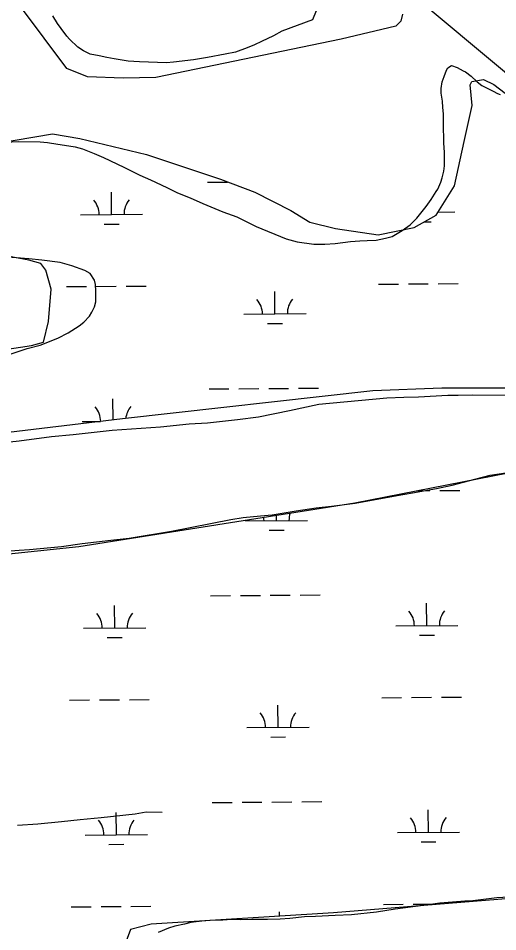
# Model space of a CAD drawing. Extents: x 3540316 to 3578335, y 553172 to 578787.
# Drawn here: x 3556615 to 3557387, y 562880 to 564350 of the extents above; entities that cross this region are included whole.
import ezdxf

# ---------------------------------------------------------------- set-up
doc = ezdxf.new("R2010")
doc.units = 0
for name, color, linetype in [('V-RAIL-TRAK', 7, 'Continuous'), ('V-SITE-VEGE', 7, 'Continuous'), ('V-TOPO-SHOR', 7, 'Continuous'), ('V-WETL-SWMP', 7, 'Continuous')]:
    doc.layers.add(name, color=color, linetype=linetype)

msp = doc.modelspace()

# ---------------------------------------------------------------- linework, layer by layer
at = {"layer": 'V-RAIL-TRAK'}
msp.add_lwpolyline([(3557262, 564378), (3557391, 564270.2), (3557557.3, 564131.9), (3557696.2, 564014.9), (3557848.6, 563887.7), (3557981.1, 563776), (3558128.9, 563652.2), (3558266.9, 563536.2), (3558416.3, 563411.9), (3558562.2, 563290.1), (3558703.6, 563171.6)], dxfattribs=at)
at = {"layer": 'V-SITE-VEGE'}
for points in [[(3557094.5, 564362.2), (3557088.7, 564347.7), (3557039.2, 564329.6)], [(3557039.2, 564329.6), (3557025.9, 564321.9), (3557006.5, 564312.7), (3556995.4, 564307.3), (3556983.8, 564302.4), (3556965, 564295.9), (3556948.4, 564292.7), (3556919.6, 564286.9), (3556897.5, 564283.2), (3556864.9, 564279.5), (3556853.9, 564278.5), (3556810.3, 564279.9), (3556792.1, 564281.2), (3556769.5, 564285.2), (3556757.9, 564287), (3556745.8, 564289.8), (3556730.9, 564292.7), (3556720.4, 564297.7), (3556711.1, 564303.9), (3556697.9, 564316.7), (3556693.6, 564321.7), (3556684.3, 564333.9), (3556678.8, 564341.7), (3556671.2, 564353.9)], [(3556594.6, 564150.7), (3556616.6, 564151.7), (3556650.9, 564151.4), (3556662.5, 564150.2), (3556679, 564147.9), (3556690, 564146.2), (3556707.1, 564143.3), (3556718.7, 564139.9), (3556737.4, 564132.6), (3556752.8, 564126.4), (3556785.3, 564110.7), (3556811.1, 564097.8), (3556828.2, 564090.5), (3556854.6, 564078.1), (3556871.6, 564069.2), (3556892, 564061.3), (3556912.3, 564052.3), (3556944.3, 564038.8), (3556966.8, 564030.9), (3556998.2, 564015.2), (3557046.1, 563995.5), (3557064.2, 563990.4), (3557090.7, 563986.9), (3557108.4, 563986.8), (3557124.9, 563987.8), (3557149.8, 563990.9), (3557164.7, 563991.9), (3557176.3, 563992.9), (3557191.2, 563993.3), (3557206.2, 563996.5), (3557216.7, 563999.2), (3557232.7, 564008.5), (3557245.5, 564017.8), (3557256.6, 564028.7), (3557271.7, 564047.4), (3557279.5, 564058.4), (3557287.3, 564071.6), (3557290.1, 564075.4), (3557295.2, 564086.4), (3557297.4, 564093.6), (3557299.7, 564104), (3557300.9, 564112.9), (3557301, 564134.9), (3557300, 564149.3), (3557299.6, 564158.7), (3557299.1, 564171.9), (3557299.3, 564196.2), (3557298.3, 564206.7), (3557297.8, 564216.7), (3557295.7, 564229.9), (3557295.7, 564237.1), (3557296.9, 564248.1), (3557300.3, 564256.4), (3557304.2, 564266.9), (3557306.5, 564270.7), (3557312, 564274.5), (3557321.4, 564271.1), (3557330.7, 564265.6), (3557334.6, 564263.9), (3557343.9, 564257.2), (3557353.2, 564247.7), (3557360.9, 564242.1), (3557367.5, 564238.8), (3557379.1, 564233.2)], [(3557379.1, 564233.2), (3557386.2, 564229.3), (3557390.6, 564227.6)], [(3556595.8, 563807.4), (3556629.6, 563818.7), (3556650.6, 563824.1), (3556678.9, 563835.4), (3556695.5, 563844.2), (3556713.2, 563855.1), (3556721, 563861.1), (3556729.9, 563870.9), (3556733.8, 563877.5), (3556737.8, 563885.8), (3556740, 563894.1), (3556740.2, 563911.2), (3556739.7, 563921.7), (3556738.1, 563928.8), (3556731, 563939.4), (3556722.7, 563944.4), (3556701.8, 563951.8), (3556683.1, 563957.4), (3556653.3, 563960.9), (3556632.4, 563963.3), (3556598.7, 563965.8)], [(3557401.9, 563743.4), (3557346.7, 563743.8), (3557322.9, 563743.4), (3557306.4, 563743), (3557258.9, 563740.6), (3557235.7, 563740.2), (3557208.1, 563738.7), (3557098.7, 563728.5), (3557051.7, 563718.4), (3557002, 563708.3), (3556968.2, 563704.1), (3556919.6, 563698.9), (3556890.4, 563697), (3556844, 563692.3), (3556813, 563690.4), (3556766.6, 563686.8), (3556703.6, 563680.1), (3556668.8, 563676.5), (3556616.9, 563669.7), (3556581.5, 563666.2)], [(3556977, 563546.7), (3557005.2, 563549.8), (3557024, 563551.3), (3557062.6, 563557.7), (3557094.7, 563562.4), (3557119, 563565), (3557157.1, 563570.2), (3557224.6, 563582.4), (3557249.5, 563586.6), (3557288.1, 563593.5), (3557313, 563598.8), (3557349.5, 563608.5), (3557374.4, 563614.9), (3557443, 563625.5)], [(3556567.5, 563490.7), (3556616.7, 563494.2), (3556633.8, 563495.2), (3556685.2, 563500.3), (3556718.3, 563505), (3556764.2, 563510.2), (3556794, 563513.9), (3556862, 563524.9), (3556957.1, 563543.5), (3556977, 563546.7)], [(3557413.5, 562936.7), (3557385.3, 562934.8), (3557346.7, 562930.1), (3557333.4, 562929.6), (3557293.6, 562926.1), (3557266.5, 562922.4), (3557221.8, 562916.7), (3557191.4, 562911.9), (3557151.1, 562907.8), (3557125.1, 562906.3), (3557093.6, 562904.9), (3557076, 562904.5), (3557052.2, 562901.9), (3557036.7, 562900.4), (3557016.3, 562900), (3556990.9, 562900.2), (3556972.7, 562899.8), (3556958.9, 562899.9), (3556944.5, 562898.9), (3556923.6, 562898.5), (3556910.9, 562897.5), (3556893.2, 562895.4), (3556882.7, 562892.7), (3556867.2, 562889.5), (3556857.2, 562886.3), (3556840.6, 562879.2)]]:
    msp.add_lwpolyline(points, dxfattribs=at)
at = {"layer": 'V-TOPO-SHOR'}
msp.add_lwpolyline([(3556846.7, 563072.4), (3556821.2, 563073), (3556803.6, 563069.8), (3556748.9, 563063.6), (3556715.1, 563060.2), (3556684.8, 563057.3), (3556646.7, 563053.3), (3556614.4, 563051.4)], dxfattribs=at)
at = {"layer": 'V-WETL-SWMP'}
for p, q in [((3556919.7, 564086.3), (3556951.7, 564086.6)), ((3556765.5, 564034.4), (3556765.2, 564070.4)), ((3557290.5, 564038.5), (3557317.4, 564038.7)), ((3556715.5, 564034), (3556815.5, 564034.8)), ((3557268.4, 564022.9), (3557279.5, 564022.9)), ((3556753.6, 564018.9), (3556777.6, 564019.1)), ((3557194.9, 563922.3), (3557226.9, 563922.5)), ((3557242.9, 563922.7), (3557274.9, 563922.9)), ((3557290.9, 563923), (3557322.9, 563923.3)), ((3556693, 563918.4), (3556725, 563918.7)), ((3556741, 563918.8), (3556773, 563919)), ((3556789, 563919.2), (3556821, 563919.4)), ((3557028.2, 563874.6), (3557027.9, 563910.6)), ((3556978.2, 563874.2), (3557078.2, 563875)), ((3557016.3, 563859), (3557040.3, 563859.2)), ((3556922.3, 563753.7), (3556954.3, 563753.9)), ((3556970.3, 563754), (3557002.3, 563754.3)), ((3557018.3, 563754.4), (3557050.3, 563754.7)), ((3557066.3, 563754.8), (3557098.3, 563755)), ((3556768, 563704.1), (3556767.8, 563737.7)), ((3556718.1, 563701.4), (3556747.5, 563701.6)), ((3557257.3, 563590.1), (3557277.4, 563590.2)), ((3557293.4, 563590.4), (3557325.4, 563590.6)), ((3556980.7, 563541.5), (3557080.7, 563542.3)), ((3557030.7, 563541.9), (3557030.7, 563550.4)), ((3557018.9, 563526.4), (3557042.9, 563526.6)), ((3556924.8, 563421), (3556956.8, 563421.3)), ((3556972.8, 563421.4), (3557004.8, 563421.6)), ((3557020.8, 563421.8), (3557052.8, 563422)), ((3557068.8, 563422.1), (3557100.8, 563422.4)), ((3557272.5, 563373), (3557272.2, 563409)), ((3556770.6, 563369.1), (3556770.3, 563405.1)), ((3556720.6, 563368.7), (3556820.6, 563369.5)), ((3557222.5, 563372.6), (3557322.5, 563373.3)), ((3556758.7, 563353.6), (3556782.7, 563353.7)), ((3557260.6, 563357.4), (3557284.6, 563357.6)), ((3556698.1, 563253.1), (3556730.1, 563253.3)), ((3556746.1, 563253.5), (3556778.1, 563253.7)), ((3556794.1, 563253.8), (3556826.1, 563254.1)), ((3557033.3, 563209.2), (3557033, 563245.2)), ((3557200, 563257), (3557232, 563257.2)), ((3557248, 563257.3), (3557280, 563257.6)), ((3557296, 563257.7), (3557328, 563257.9)), ((3556983.3, 563208.9), (3557083.3, 563209.6)), ((3557021.4, 563193.7), (3557045.4, 563193.9)), ((3556927.4, 563088.4), (3556959.4, 563088.6)), ((3556975.4, 563088.7), (3557007.4, 563089)), ((3557023.4, 563089.1), (3557055.4, 563089.3)), ((3557071.4, 563089.5), (3557103.4, 563089.7)), ((3556773.2, 563036.4), (3556772.9, 563072.4)), ((3557275.1, 563040.3), (3557274.8, 563076.3)), ((3557225.1, 563039.9), (3557325.1, 563040.7)), ((3556723.2, 563036), (3556823.2, 563036.8)), ((3557263.2, 563024.8), (3557287.2, 563025)), ((3556761.3, 563020.9), (3556785.3, 563021.1)), ((3556700.7, 562920.4), (3556732.7, 562920.7)), ((3556748.7, 562920.8), (3556780.7, 562921)), ((3556796.7, 562921.2), (3556828.7, 562921.4)), ((3557202.6, 562924.3), (3557234.6, 562924.5)), ((3557250.6, 562924.7), (3557282.6, 562924.9)), ((3557298.6, 562925), (3557298.7, 562925)), ((3557035.6, 562905.4), (3557035.6, 562912.6))]:
    msp.add_line(p, q, dxfattribs=at)
for points in [[(3557233.3, 564356.7), (3557230.7, 564345.7), (3557222.6, 564337.4), (3557135, 564316.8), (3556836.6, 564254.8), (3556784.4, 564254.1), (3556726.8, 564256), (3556693.6, 564269.2), (3556657.2, 564318.1), (3556620.8, 564367)], [(3556139, 564074.4), (3556670.4, 564164.5), (3556714.5, 564156.9), (3556821.9, 564131), (3556940.6, 564091.6), (3556995.8, 564070.4), (3557053.9, 564041.1), (3557084.4, 564022.3), (3557125.7, 564011.9), (3557194.5, 564001.9), (3557252, 564013.8), (3557287.4, 564033.5), (3557317, 564080.6), (3557332.4, 564152.2), (3557345.3, 564210.1), (3557342, 564243), (3557344.7, 564248.5), (3557363.9, 564251.5), (3557380.5, 564243.5), (3557444.3, 564195.1)], [(3556012.3, 563729.3), (3556637, 563823.5), (3556656.1, 563829.3), (3556663.9, 563862.4), (3556668.6, 563914.6), (3556659.9, 563944.7), (3556651.5, 563955.6), (3556632.2, 563960.8), (3556566.1, 563973.5)], [(3556359.8, 563463.5), (3556713.1, 563500.4), (3557156.8, 563570.3), (3557427.9, 563623.7), (3557941.4, 563718.2), (3557941.4, 563730.5), (3557925, 563755.1), (3557888, 563779.8), (3557851, 563800.3), (3557768.9, 563804.4), (3557625.1, 563792.1), (3557501.9, 563771.6), (3557411.5, 563755.1), (3557296.5, 563755.1), (3557185.5, 563751), (3556782.9, 563705.8), (3555928.5, 563603.1)], [(3558318.4, 563007.8), (3557122.6, 562910.7), (3556829, 562892.7), (3556796.2, 562884), (3556785.6, 562856.4)]]:
    msp.add_lwpolyline(points, dxfattribs=at)
for centre, start, end in [((3556710.3, 564034.5), 359.6699, 41.2135), ((3556820.7, 564035.3), 139.6698, 181.2135), ((3556972.9, 563874.6), 359.6699, 41.2135), ((3557083.4, 563875.5), 139.6698, 181.2135), ((3556712.8, 563701.8), 359.7778, 41.2135), ((3556823.3, 563702.6), 139.6698, 173.8099), ((3557086, 563542.8), 161.7008, 181.2135), ((3556975.5, 563542), 359.6699, 8.6165), ((3556715.4, 563369.1), 359.6699, 41.2135), ((3556825.9, 563370), 139.6698, 181.2135), ((3557217.3, 563373), 359.6699, 41.2135), ((3557327.8, 563373.9), 139.6698, 181.2135), ((3556978.1, 563209.3), 359.6699, 41.2135), ((3557088.5, 563210.1), 139.6698, 181.2135), ((3556717.9, 563036.5), 359.6699, 41.2135), ((3556828.4, 563037.3), 139.6698, 181.2135), ((3557219.8, 563040.3), 359.6699, 41.2135), ((3557330.3, 563041.2), 139.6698, 181.2135)]:
    msp.add_arc(centre, 35.2, start, end, dxfattribs=at)

doc.saveas('drawing.dxf')
